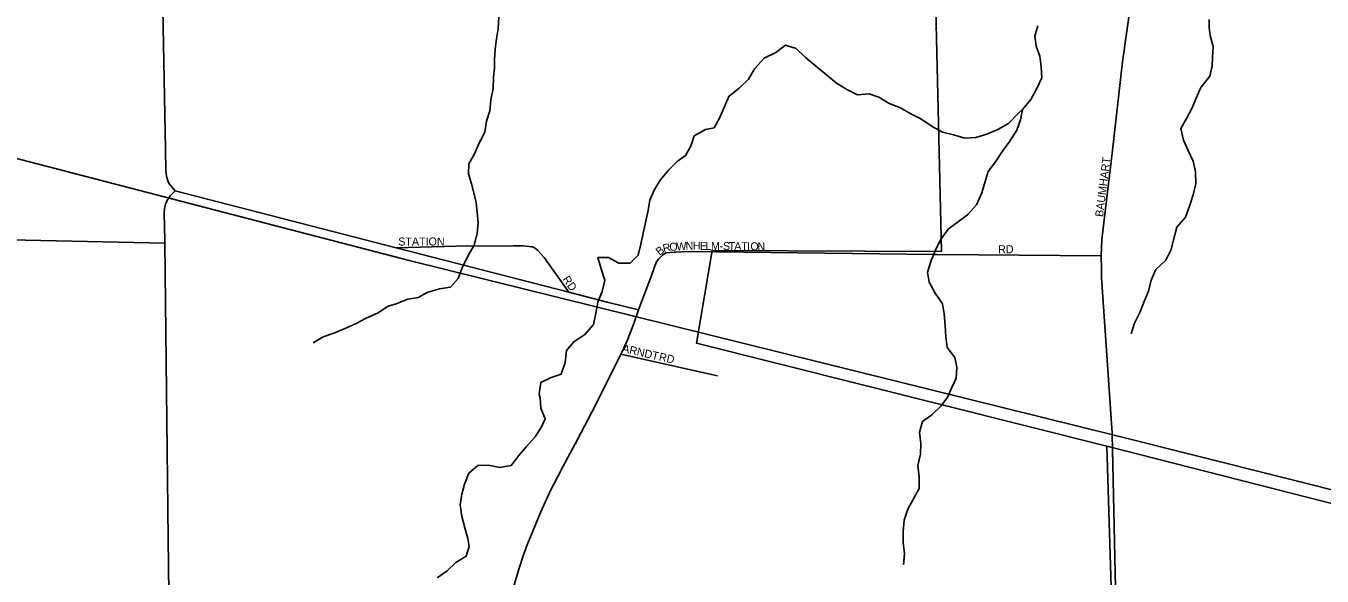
# Model space of a CAD drawing. Extents: x 1857828 to 2277390, y 930619 to 1324581.
# Drawn here: x 2021284 to 2029384, y 1240751 to 1244189 of the extents above; entities that cross this region are included whole.
import ezdxf

# ---------------------------------------------------------------- set-up
doc = ezdxf.new("R2010")
doc.units = 0
for name, color, linetype in [('GM_X_City_Street', 7, 'Continuous'), ('GM_X_City_Street_Text', 7, 'Continuous'), ('GM_X_Corporation', 7, 'Continuous'), ('GM_X_County_Road', 7, 'Continuous'), ('GM_X_Minor_River', 7, 'Continuous'), ('GM_X_Rail_Line', 7, 'Continuous')]:
    doc.layers.add(name, color=color, linetype=linetype)

msp = doc.modelspace()

# ---------------------------------------------------------------- linework, layer by layer
at = {"layer": 'GM_X_City_Street'}
for points in [[(2028073.4, 1241639.2), (2028073.3, 1241643.9), (2028005, 1242616.5), (2028006.6, 1242670.8), (2028004, 1242753.1), (2028007.2, 1242853.6), (2028073.4, 1243394.4), (2028137.3, 1243965.4), (2028223.1, 1244570.7), (2028297.2, 1245117.7), (2028416.3, 1246098.9), (2028548.3, 1247218.8), (2028804.9, 1249045.2)], [(2022171.5, 1243105.1), (2022171.8, 1243105.6), (2022175.1, 1243111), (2022185.7, 1243126.5), (2022216.1, 1243158), (2022180.4, 1243203.4), (2022170.3, 1243221.4), (2022162, 1243249.5), (2022157.8, 1243283.6), (2022156.8, 1243416.1), (2022113.1, 1245714.6), (2022131.3, 1247714.3)], [(2012847.3, 1243146.6), (2014786.2, 1243027.9), (2014919, 1243023.8), (2015748.5, 1242997.7), (2017037.4, 1242960.2), (2018344.8, 1242920.5), (2019148.4, 1242895.3), (2022153.1, 1242831.6)], [(2022216.1, 1243158), (2023598.7, 1242802.2), (2024676.2, 1242524.9), (2024925.6, 1242460.7), (2025111.7, 1242414.8), (2025142, 1242492.9), (2025191, 1242623.6), (2025212.6, 1242684), (2025224.4, 1242714.2), (2025240.3, 1242734.5), (2025262.2, 1242756.7), (2025284.1, 1242770.9), (2025336.2, 1242775.4), (2025339.7, 1242775.6)], [(2022173.7, 1240983.3), (2022153.1, 1242831.6), (2022150.2, 1242952.1), (2022147.9, 1242996.3), (2022147.7, 1243022.4), (2022150.4, 1243045.9), (2022153.4, 1243058.6), (2022157.3, 1243074.7), (2022165.2, 1243094.8), (2022171.5, 1243105.1)], [(2023598.7, 1242802.2), (2023974.1, 1242813.5), (2024334.3, 1242813.9), (2024390.3, 1242814.5), (2024428.4, 1242811), (2024448.4, 1242809.2), (2024462.5, 1242803.4), (2024482.7, 1242785.6), (2024523.2, 1242741.9), (2024676.2, 1242524.9)], [(2025339.7, 1242775.6), (2025341.3, 1242775.7), (2025422.4, 1242780.1), (2025600, 1242777.9), (2025600.8, 1242777.9)], [(2025600.8, 1242777.9), (2026958.8, 1242761), (2026959.1, 1242761)], [(2026959.1, 1242761), (2026979.8, 1242760.8), (2028004, 1242753.1)], [(2024605.7, 1241369.3), (2024642.1, 1241438.7), (2024730.4, 1241605.4), (2024822.7, 1241780.1), (2024893, 1241918.7), (2025002.3, 1242137.6), (2025019.4, 1242171.8), (2025045.9, 1242232.3), (2025082.7, 1242330.4), (2025111.7, 1242414.8)], [(2025002.3, 1242137.6), (2025606.5, 1242002.6)], [(2024048.9, 1238900.4), (2024049.2, 1238902), (2024050, 1238907.3), (2024075.3, 1239074.8), (2024101.2, 1239261.1), (2024111.6, 1239335.8), (2024198.1, 1239955.5), (2024220.3, 1240083), (2024264.6, 1240350.1), (2024298.8, 1240534.9), (2024320.4, 1240634.8), (2024320.9, 1240637.3), (2024341, 1240717.6), (2024369.1, 1240806), (2024391.2, 1240876.3), (2024417.3, 1240946.6), (2024451.5, 1241030.9), (2024499.6, 1241147.5), (2024561.9, 1241286), (2024605.6, 1241369.3), (2024605.7, 1241369.3)], [(2022185.7, 1239170), (2022185.1, 1239961.8), (2022173.7, 1240983.2), (2022173.7, 1240983.3)]]:
    msp.add_lwpolyline(points, dxfattribs=at)
at = {"layer": 'GM_X_Corporation'}
for points in [[(2026939.9, 1245626.5), (2027005.9, 1242780), (2025571.8, 1242786.6), (2025475.9, 1242205.5), (2028039.8, 1241561.9), (2028248.7, 1234721.2), (2028212.9, 1233663.7), (2027037.1, 1233774.1), (2025714.9, 1233901.8), (2025486.4, 1233852.4), (2025206.1, 1233746.5), (2024956.2, 1233540.3), (2024724.5, 1233324.1), (2024277.4, 1233160.2), (2024107.7, 1233097.9), (2022866.1, 1232643.5), (2020437.9, 1231414.6)], [(2033246.3, 1245500.5), (2033140.8, 1240498.8), (2032834.6, 1240339.1), (2028039.8, 1241561.9), (2025475.9, 1242205.5), (2025571.8, 1242786.6), (2027005.9, 1242780), (2026939.9, 1245626.5)]]:
    msp.add_lwpolyline(points, dxfattribs=at)
at = {"layer": 'GM_X_County_Road'}
msp.add_lwpolyline([(2028099.3, 1240098.8), (2028099.5, 1240359.1), (2028093.8, 1240675.3), (2028073.4, 1241639.2)], dxfattribs=at)
at = {"layer": 'GM_X_Minor_River'}
for points in [[(2024239.9, 1244248.5), (2024234.5, 1244172.1), (2024225, 1244107.7), (2024217.5, 1244043.3), (2024212, 1243976.9), (2024212.4, 1243926.7), (2024206.9, 1243868.4), (2024203.4, 1243798), (2024190, 1243727.6), (2024182.5, 1243659.2), (2024163, 1243594.7), (2024151.5, 1243526.3), (2024115.9, 1243455.7), (2024088.4, 1243389.1), (2024052.8, 1243326.5), (2024049.3, 1243264.2), (2024069.8, 1243202.1), (2024086.4, 1243137.9), (2024098.9, 1243085.8), (2024103.4, 1243023.6), (2024110, 1242959.3), (2024104.5, 1242891), (2024085, 1242818.5), (2024045.5, 1242749.8), (2024009.9, 1242677.1), (2023986.4, 1242610.6), (2023936.7, 1242555.9), (2023868.5, 1242545.2), (2023796.4, 1242524.5), (2023736.5, 1242491.8), (2023670.3, 1242481.2), (2023598.3, 1242452.4), (2023548.3, 1242437.8), (2023482.4, 1242393.1), (2023410.4, 1242362.3), (2023344.5, 1242327.5), (2023272.5, 1242296.7), (2023208.5, 1242268), (2023142.4, 1242245.3), (2023078.5, 1242208.6)], [(2027608.2, 1244190.7), (2027588.6, 1244126.2), (2027597.2, 1244062), (2027619.8, 1243999.9), (2027628.3, 1243933.7), (2027632.9, 1243865.4), (2027599.4, 1243794.8), (2027563.8, 1243730.1), (2027512.1, 1243667.4), (2027500.6, 1243603), (2027477, 1243538.5), (2027433.5, 1243469.8), (2027387.8, 1243407.1), (2027344.2, 1243340.4), (2027298.5, 1243279.7), (2027279, 1243217.2), (2027257.5, 1243146.7), (2027224, 1243072), (2027168.3, 1243009.2), (2027104.5, 1242960.4), (2027046.6, 1242919.7), (2026999, 1242853), (2026969.4, 1242788.4), (2026941.8, 1242723.9), (2026918.3, 1242651.3), (2026928.9, 1242587.1), (2026965.6, 1242519.2), (2027012.3, 1242453.3), (2027022.9, 1242389.1), (2027029.5, 1242316.8), (2027032.1, 1242246.5), (2027040.6, 1242180.3), (2027089.3, 1242116.4), (2027101.9, 1242056.3), (2027098.4, 1241987.9), (2027068.8, 1241925.4), (2027045.2, 1241870.9), (2027001.5, 1241812.2), (2026945.8, 1241757.5), (2026887.9, 1241716.8), (2026868.4, 1241650.3), (2026877, 1241580.1), (2026875.5, 1241511.7), (2026858, 1241441.2), (2026866.6, 1241371), (2026867.2, 1241298.7), (2026796, 1241169.4), (2026772.5, 1241100.9), (2026767.1, 1241030.5), (2026765.6, 1240962.2), (2026774.3, 1240890), (2026768.8, 1240821.6)], [(2028677.6, 1244230.5), (2028678, 1244180.3), (2028684.4, 1244130.1), (2028703.1, 1244060), (2028699.6, 1243989.6), (2028698, 1243939.4), (2028682.5, 1243874.9), (2028626.9, 1243804.1), (2028597.3, 1243737.5), (2028571.7, 1243677), (2028536.2, 1243610.4), (2028500.6, 1243547.8), (2028519.2, 1243475.6), (2028547.8, 1243411.6), (2028578.5, 1243343.6), (2028593.1, 1243277.4), (2028595.7, 1243205.1), (2028578.2, 1243134.6), (2028554.7, 1243062), (2028531.2, 1242993.5), (2028475.5, 1242930.7), (2028458, 1242860.2), (2028440.5, 1242791.8), (2028407, 1242725.1), (2028345.2, 1242666.3), (2028315.7, 1242599.8), (2028300.2, 1242531.3), (2028272.6, 1242466.8), (2028245.1, 1242398.2), (2028211.5, 1242331.6), (2028192, 1242265.1)], [(2027512.1, 1243667.4), (2027484.2, 1243641), (2027424.5, 1243580.2), (2027358.6, 1243541.4), (2027288.6, 1243512.6), (2027220.5, 1243491.9), (2027152.3, 1243487.3), (2027079.9, 1243508.7), (2027011.5, 1243526.2), (2026947, 1243561.8), (2026876.4, 1243609.4), (2026813.9, 1243640.9), (2026745.3, 1243680.5), (2026678.9, 1243704), (2026614.3, 1243743.6), (2026553.9, 1243765.2), (2026481.7, 1243758.5), (2026419.3, 1243790.1), (2026350.7, 1243831.6), (2026217.3, 1243942.9), (2026156.7, 1243992.6), (2026098, 1244048.3), (2026031.6, 1244069.8), (2025969.8, 1244023.1), (2025897.8, 1243988.3), (2025840.1, 1243923.4), (2025800.6, 1243856.8), (2025742.8, 1243802), (2025677, 1243749.1), (2025617.9, 1243612), (2025584.3, 1243553.4), (2025530.2, 1243542.9), (2025460.3, 1243502.1), (2025438.7, 1243437.6), (2025407.1, 1243379), (2025353.2, 1243342.4), (2025299.5, 1243287.6), (2025247.8, 1243224.8), (2025210.2, 1243162.2), (2025182.6, 1243099.7), (2025173.1, 1243035.3), (2025142.1, 1242894.4), (2025126.6, 1242825.9), (2025111.1, 1242757.5), (2025059.4, 1242706.8), (2024989.1, 1242706.1), (2024924.6, 1242741.7), (2024858.4, 1242741.1), (2024879, 1242671), (2024901.7, 1242600.8), (2024886.2, 1242530.4), (2024858.7, 1242461.8), (2024845.2, 1242393.4), (2024831.7, 1242322.9), (2024778, 1242260.2), (2024708.2, 1242215.3), (2024662.5, 1242160.7), (2024655, 1242086.3), (2024629.5, 1242013.7), (2024567.5, 1241991), (2024501.5, 1241960.3), (2024492.1, 1241887.9), (2024498.3, 1241863.8), (2024502.8, 1241799.6), (2024529.5, 1241733.5), (2024505.8, 1241683.1), (2024466.2, 1241620.4), (2024412.5, 1241559.6), (2024364.8, 1241505), (2024317.1, 1241442.2), (2024245, 1241429.5), (2024174.6, 1241442.9), (2024108.4, 1241442.3), (2024052.6, 1241393.6), (2024025.1, 1241325.1), (2024007.5, 1241262.6), (2023998, 1241196.2), (2024008.6, 1241124), (2024027.3, 1241051.8), (2024045.9, 1240985.7), (2024054.4, 1240935.5), (2024034.8, 1240875.1), (2023970.9, 1240836.3), (2023917.1, 1240783.6), (2023855.3, 1240738.8)]]:
    msp.add_lwpolyline(points, dxfattribs=at)
at = {"layer": 'GM_X_Rail_Line'}
msp.add_lwpolyline([(2010250.7, 1246105.6), (2015802.6, 1244725.6), (2020567.6, 1243531.6), (2023679.8, 1242724.2), (2028101.7, 1241626.9), (2032683.1, 1240476.3), (2034089.4, 1240128.3), (2037647.8, 1239223.2), (2041004.2, 1238402), (2042999.3, 1237895.6), (2043803.3, 1237657.3), (2044879.5, 1237299.8), (2048172.1, 1236193.5), (2051939.6, 1234938.6)], dxfattribs=at)

# ---------------------------------------------------------------- texts
at = {"layer": 'GM_X_City_Street_Text'}
for s, rotation, p in [('BAUMHART', 82.78373, (2028015, 1242993.5)), ('STATION', 0.00001, (2023611.2, 1242816.9)), ('B', 38.47776, (2025244.6, 1242751.6)), ('R', 13.28224, (2025270.4, 1242773.7)), ('O', 4.37524, (2025307, 1242782.5)), ('W', 3.53333, (2025350.6, 1242785.8)), ('N', 1.13658, (2025407.2, 1242789.3)), ('H', 359.5628, (2025450.8, 1242790.2)), ('E', 359.5082, (2025494.8, 1242789.9)), ('L', 359.5061, (2025530, 1242789.6)), ('M', 359.51213, (2025565.2, 1242789.3)), ('S', 359.49252, (2025640, 1242788.6)), ('T', 359.5082, (2025675.2, 1242788.3)), ('A', 359.47537, (2025710.4, 1242788)), ('T', 359.5061, (2025754.4, 1242787.6)), ('I', 359.52625, (2025789.6, 1242787.3)), ('O', 359.47537, (2025811.6, 1242787.1)), ('N', 359.50862, (2025855.6, 1242786.7)), ('RD', 0.00001, (2027360, 1242768.5)), ('-', 359.47557, (2025618, 1242788.8)), ('RD', 304.50505, (2024635.3, 1242606)), ('ARNDT', 346.82585, (2025008.1, 1242152.1)), ('RD', 347.47634, (2025236.8, 1242099.3))]:
    msp.add_text(s, height=50, rotation=rotation, dxfattribs=at).set_placement(p)

doc.saveas('drawing.dxf')
